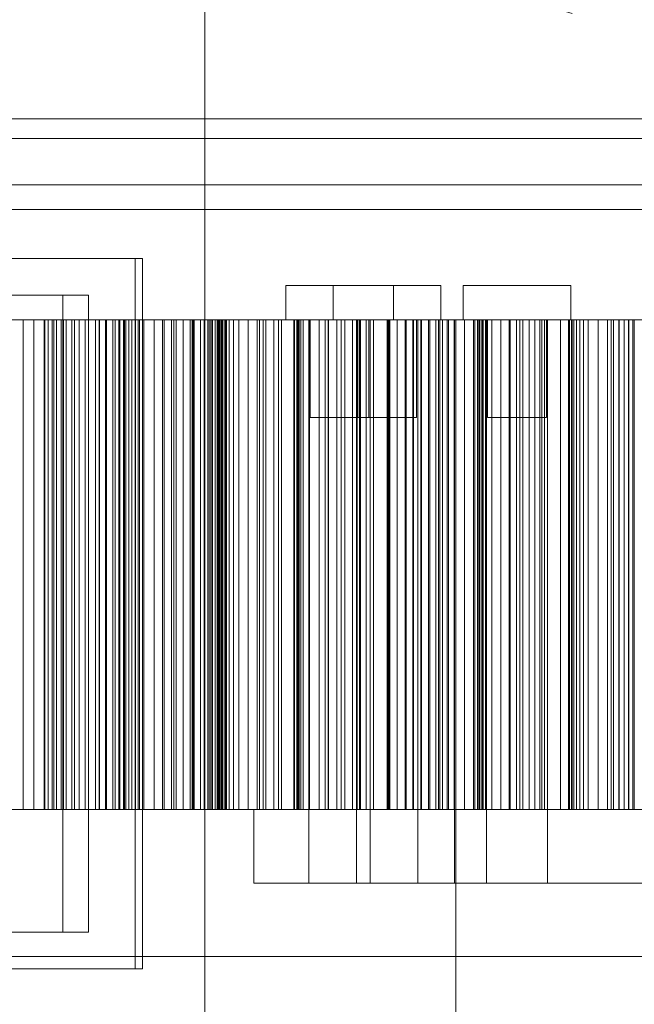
# Model space of a CAD drawing. Header units: millimetres. Extents: x -4738 to 65662, y -68080 to 6847.
# Tile 652 of 656: x 24174 to 24426, y -17530 to -17128. Entities that reach past the tile are written whole.
import ezdxf

# ---------------------------------------------------------------- set-up
doc = ezdxf.new("R2010")
doc.units = ezdxf.units.MM
for name, color, linetype, lineweight in [('COTAS_P', 1, 'Continuous', 0), ('superior_briquetadora', 7, 'Continuous', 0), ('superior_C02', 7, 'Continuous', 0)]:
    doc.layers.add(name, color=color, linetype=linetype, lineweight=lineweight)
doc.dimstyles.new('R19_100', dxfattribs={"dimtxt": 250, "dimasz": 150, "dimexe": 150, "dimexo": 80, "dimgap": 100, "dimtad": 1, "dimtih": 1, "dimtoh": 1, "dimdsep": 46, "dimcen": 0.09, "dimadec": 0, "dimazin": 0, "dimtfac": 1, "dimtdec": 4, "dimtofl": 0, "dimtmove": 0, "dimatfit": 3, "dimfxl": 1, "dimtolj": 1, "dimtzin": 0, "dimarcsym": 0})

# ---------------------------------------------------------------- blocks, each defined once
blk = doc.blocks.new('DIM_R31_33')
at = {"layer": 'COTAS_P'}
for p, q in [((24250.07, -17080), (24400.07, -17035)), ((26750.07, -17080), (26600.07, -17035)), ((24250.07, -17980), (24250.07, -17080)), ((24250.07, -17080), (26750.07, -17080)), ((24250.07, -17080), (24400.07, -17125)), ((26750.07, -17080), (26600.07, -17125)), ((26750.07, -17980), (26750.07, -17080))]:
    blk.add_line(p, q, dxfattribs=at)
blk.add_text('2500 P', height=250, dxfattribs=at).set_placement((25500.07, -16980))

msp = doc.modelspace()

# ---------------------------------------------------------------- linework, layer by layer
at = {"layer": 'superior_briquetadora'}
for p, q in [((24283.067, -17236), (24285.246, -17236)), ((24283.067, -17236), (24283.067, -17250)), ((24285.246, -17236), (24291.351, -17236)), ((24291.351, -17236), (24300.172, -17236)), ((24300.172, -17236), (24309.963, -17236)), ((24302.494, -17236), (24304.672, -17236)), ((24302.494, -17236), (24302.494, -17250)), ((24304.672, -17236), (24310.777, -17236)), ((24309.963, -17236), (24318.784, -17236)), ((24310.777, -17236), (24319.598, -17236)), ((24318.784, -17236), (24324.889, -17236)), ((24319.598, -17236), (24329.389, -17236)), ((24324.889, -17236), (24327.067, -17236)), ((24327.067, -17236), (24327.067, -17250)), ((24329.389, -17236), (24338.211, -17236)), ((24338.211, -17236), (24344.315, -17236)), ((24344.315, -17236), (24346.494, -17236)), ((24346.494, -17236), (24346.494, -17250)), ((24355.567, -17236), (24357.746, -17236)), ((24355.567, -17236), (24355.567, -17250)), ((24357.746, -17236), (24363.851, -17236)), ((24363.851, -17236), (24372.672, -17236)), ((24372.672, -17236), (24382.463, -17236)), ((24382.463, -17236), (24391.284, -17236)), ((24391.284, -17236), (24397.389, -17236)), ((24397.389, -17236), (24399.567, -17236)), ((24399.567, -17236), (24399.567, -17250)), ((24184.513, -17250), (24170.411, -17250)), ((24171.244, -17250), (24175.733, -17250)), ((24175.733, -17250), (24175.733, -17450)), ((24175.733, -17250), (24180.085, -17250)), ((24180.085, -17250), (24180.085, -17450)), ((24180.085, -17250), (24184.285, -17250)), ((24184.285, -17250), (24184.285, -17450)), ((24184.285, -17250), (24188.309, -17250)), ((24198.689, -17250), (24184.513, -17250)), ((24184.513, -17450), (24184.513, -17250)), ((24184.587, -17250), (24184.587, -17450)), ((24186.05, -17250), (24184.587, -17250)), ((24184.587, -17250), (24192.21, -17250)), ((24186.05, -17250), (24186.05, -17450)), ((24187.651, -17250), (24186.05, -17250)), ((24187.651, -17250), (24187.651, -17450)), ((24189.397, -17250), (24187.651, -17250)), ((24188.309, -17250), (24188.309, -17450)), ((24188.309, -17250), (24195.607, -17250)), ((24189.397, -17250), (24189.397, -17450)), ((24191.295, -17250), (24189.397, -17250)), ((24191.295, -17250), (24191.295, -17450)), ((24193.358, -17250), (24191.295, -17250)), ((24192.21, -17250), (24192.21, -17450)), ((24192.21, -17250), (24196.732, -17250)), ((24193.358, -17250), (24193.358, -17450)), ((24195.607, -17250), (24193.358, -17250)), ((24195.607, -17250), (24195.607, -17450)), ((24196.732, -17250), (24196.732, -17450)), ((24196.732, -17250), (24201.124, -17250)), ((24212.394, -17250), (24198.689, -17250)), ((24198.689, -17450), (24198.689, -17250)), ((24201.124, -17250), (24201.124, -17450)), ((24201.124, -17250), (24205.376, -17250)), ((24205.376, -17250), (24205.376, -17450)), ((24205.376, -17250), (24209.478, -17250)), ((24206.858, -17250), (24209.541, -17250)), ((24206.948, -17250), (24206.858, -17250)), ((24206.858, -17450), (24206.858, -17250)), ((24209.81, -17250), (24206.948, -17250)), ((24206.948, -17450), (24206.948, -17250)), ((24209.478, -17250), (24209.478, -17450)), ((24209.478, -17250), (24213.414, -17250)), ((24209.541, -17250), (24214.897, -17250)), ((24209.541, -17450), (24209.541, -17250)), ((24215.332, -17250), (24209.81, -17250)), ((24209.81, -17450), (24209.81, -17250)), ((24225.1, -17250), (24212.394, -17250)), ((24212.394, -17450), (24212.394, -17250)), ((24213.414, -17250), (24213.414, -17450)), ((24213.414, -17250), (24217.159, -17250)), ((24214.897, -17250), (24222.717, -17250)), ((24214.897, -17450), (24214.897, -17250)), ((24223.304, -17250), (24215.332, -17250)), ((24215.332, -17450), (24215.332, -17250)), ((24216.811, -17250), (24216.811, -17450)), ((24217.787, -17250), (24216.811, -17250)), ((24216.811, -17250), (24225.011, -17250)), ((24217.159, -17250), (24217.159, -17450)), ((24217.159, -17250), (24225.07, -17250)), ((24217.787, -17250), (24217.787, -17450)), ((24218.91, -17250), (24217.787, -17250)), ((24218.91, -17250), (24218.91, -17450)), ((24220.188, -17250), (24218.91, -17250)), ((24220.188, -17250), (24220.188, -17450)), ((24221.63, -17250), (24220.188, -17250)), ((24221.63, -17250), (24221.63, -17450)), ((24223.25, -17250), (24221.63, -17250)), ((24222.717, -17250), (24232.703, -17250)), ((24222.717, -17450), (24222.717, -17250)), ((24223.25, -17250), (24223.25, -17450)), ((24225.07, -17250), (24223.25, -17250)), ((24233.417, -17250), (24223.304, -17250)), ((24223.304, -17450), (24223.304, -17250)), ((24225.011, -17250), (24225.011, -17450)), ((24225.011, -17250), (24229.276, -17250)), ((24225.07, -17250), (24225.07, -17450)), ((24236.32, -17250), (24225.1, -17250)), ((24225.1, -17450), (24225.1, -17250)), ((24229.276, -17250), (24229.276, -17450)), ((24229.276, -17250), (24233.401, -17250)), ((24232.703, -17250), (24238.307, -17250)), ((24232.703, -17450), (24232.703, -17250)), ((24233.401, -17250), (24233.401, -17450)), ((24233.401, -17250), (24237.376, -17250)), ((24245.285, -17250), (24233.417, -17250)), ((24233.417, -17450), (24233.417, -17250)), ((24245.623, -17250), (24236.32, -17250)), ((24236.32, -17450), (24236.32, -17250)), ((24237.376, -17250), (24237.376, -17450)), ((24237.376, -17250), (24241.189, -17250)), ((24238.307, -17250), (24244.007, -17250)), ((24238.307, -17450), (24238.307, -17250)), ((24241.189, -17250), (24241.189, -17450)), ((24241.189, -17250), (24244.822, -17250)), ((24244.007, -17250), (24249.8, -17250)), ((24244.007, -17450), (24244.007, -17250)), ((24244.822, -17250), (24244.822, -17450)), ((24244.822, -17250), (24248.252, -17250)), ((24258.45, -17250), (24245.285, -17250)), ((24245.285, -17450), (24245.285, -17250)), ((24252.651, -17250), (24245.623, -17250)), ((24245.623, -17450), (24245.623, -17250)), ((24248.252, -17250), (24248.252, -17450)), ((24248.252, -17250), (24256.699, -17250)), ((24249.8, -17250), (24255.683, -17250)), ((24249.8, -17450), (24249.8, -17250)), ((24251.282, -17250), (24251.282, -17450)), ((24251.76, -17250), (24251.282, -17250)), ((24251.282, -17250), (24259.979, -17250)), ((24251.76, -17250), (24251.76, -17450)), ((24252.395, -17250), (24251.76, -17250)), ((24252.395, -17250), (24252.395, -17450)), ((24253.193, -17250), (24252.395, -17250)), ((24257.133, -17250), (24252.651, -17250)), ((24252.651, -17450), (24252.651, -17250)), ((24253.193, -17250), (24253.193, -17450)), ((24254.165, -17250), (24253.193, -17250)), ((24254.165, -17250), (24254.165, -17450)), ((24255.326, -17250), (24254.165, -17250)), ((24255.067, -17250), (24255.112, -17250)), ((24255.067, -17450), (24255.067, -17250)), ((24255.112, -17250), (24255.244, -17250)), ((24255.112, -17450), (24255.112, -17250)), ((24255.244, -17250), (24255.464, -17250)), ((24255.244, -17450), (24255.244, -17250)), ((24255.326, -17250), (24255.326, -17450)), ((24256.699, -17250), (24255.326, -17250)), ((24255.464, -17250), (24255.771, -17250)), ((24255.464, -17450), (24255.464, -17250)), ((24255.683, -17250), (24261.654, -17250)), ((24255.683, -17450), (24255.683, -17250)), ((24255.771, -17250), (24256.167, -17250)), ((24255.771, -17450), (24255.771, -17250)), ((24256.167, -17250), (24256.65, -17250)), ((24256.167, -17450), (24256.167, -17250)), ((24256.65, -17250), (24257.221, -17250)), ((24256.65, -17450), (24256.65, -17250)), ((24256.699, -17250), (24256.699, -17450)), ((24258.898, -17250), (24257.133, -17250)), ((24257.133, -17450), (24257.133, -17250)), ((24257.221, -17250), (24257.878, -17250)), ((24257.221, -17450), (24257.221, -17250)), ((24257.878, -17250), (24258.898, -17250)), ((24257.878, -17450), (24257.878, -17250)), ((24272.406, -17250), (24258.45, -17250)), ((24258.45, -17450), (24258.45, -17250)), ((24258.898, -17450), (24258.898, -17250)), ((24259.979, -17250), (24259.979, -17450)), ((24259.979, -17250), (24263.947, -17250)), ((24261.654, -17250), (24267.711, -17250)), ((24261.654, -17450), (24261.654, -17250)), ((24263.947, -17250), (24263.947, -17450)), ((24263.947, -17250), (24267.765, -17250)), ((24267.711, -17250), (24273.849, -17250)), ((24267.711, -17450), (24267.711, -17250)), ((24267.765, -17250), (24267.765, -17450)), ((24267.765, -17250), (24271.424, -17250)), ((24271.424, -17250), (24271.424, -17450)), ((24271.424, -17250), (24274.911, -17250)), ((24286.619, -17250), (24272.406, -17250)), ((24272.406, -17450), (24272.406, -17250)), ((24273.849, -17250), (24280.067, -17250)), ((24273.849, -17450), (24273.849, -17250)), ((24274.911, -17250), (24274.911, -17450)), ((24274.911, -17250), (24278.207, -17250)), ((24278.207, -17250), (24278.207, -17450)), ((24278.207, -17250), (24281.288, -17250)), ((24280.067, -17250), (24286.362, -17250)), ((24280.067, -17450), (24280.067, -17250)), ((24281.288, -17250), (24281.288, -17450)), ((24281.288, -17250), (24290.191, -17250)), ((24283.067, -17250), (24285.246, -17250)), ((24285.246, -17250), (24291.351, -17250)), ((24286.362, -17250), (24292.731, -17250)), ((24286.362, -17450), (24286.362, -17250)), ((24300.54, -17250), (24286.619, -17250)), ((24286.619, -17450), (24286.619, -17250)), ((24287.643, -17250), (24287.643, -17450)), ((24287.783, -17250), (24287.643, -17250)), ((24287.643, -17250), (24287.666, -17250)), ((24287.666, -17250), (24287.666, -17450)), ((24287.666, -17250), (24296.777, -17250)), ((24287.783, -17250), (24287.783, -17450)), ((24288.094, -17250), (24287.783, -17250)), ((24288.094, -17250), (24288.094, -17450)), ((24288.587, -17250), (24288.094, -17250)), ((24288.587, -17250), (24288.587, -17450)), ((24289.277, -17250), (24288.587, -17250)), ((24289.277, -17250), (24289.277, -17450)), ((24290.191, -17250), (24289.277, -17250)), ((24290.191, -17250), (24290.191, -17450)), ((24291.351, -17250), (24300.172, -17250)), ((24292.567, -17480), (24292.567, -17250)), ((24293.805, -17250), (24292.567, -17250)), ((24292.731, -17250), (24299.171, -17250)), ((24292.731, -17450), (24292.731, -17250)), ((24293.067, -17250), (24294.256, -17250)), ((24293.067, -17250), (24293.067, -17290)), ((24297.274, -17250), (24293.805, -17250)), ((24294.256, -17250), (24297.586, -17250)), ((24296.777, -17250), (24296.777, -17450)), ((24296.777, -17250), (24300.41, -17250)), ((24302.286, -17250), (24297.274, -17250)), ((24297.586, -17250), (24302.397, -17250)), ((24299.171, -17250), (24305.679, -17250)), ((24299.171, -17450), (24299.171, -17250)), ((24300.172, -17250), (24309.963, -17250)), ((24300.41, -17250), (24300.41, -17450)), ((24300.41, -17250), (24303.885, -17250)), ((24313.636, -17250), (24300.54, -17250)), ((24300.54, -17450), (24300.54, -17250)), ((24307.849, -17250), (24302.286, -17250)), ((24302.397, -17250), (24307.738, -17250)), ((24302.494, -17250), (24304.672, -17250)), ((24303.885, -17250), (24303.885, -17450)), ((24303.885, -17250), (24307.193, -17250)), ((24304.672, -17250), (24310.777, -17250)), ((24305.679, -17250), (24312.252, -17250)), ((24305.679, -17450), (24305.679, -17250)), ((24307.193, -17250), (24307.193, -17450)), ((24307.193, -17250), (24310.319, -17250)), ((24307.738, -17250), (24312.549, -17250)), ((24312.861, -17250), (24307.849, -17250)), ((24309.963, -17250), (24318.784, -17250)), ((24310.319, -17250), (24310.319, -17450)), ((24310.319, -17250), (24313.248, -17250)), ((24310.777, -17250), (24319.598, -17250)), ((24311.994, -17480), (24311.994, -17250)), ((24313.232, -17250), (24311.994, -17250)), ((24312.252, -17250), (24318.888, -17250)), ((24312.252, -17450), (24312.252, -17250)), ((24312.494, -17250), (24313.682, -17250)), ((24312.494, -17250), (24312.494, -17290)), ((24312.549, -17250), (24315.879, -17250)), ((24316.33, -17250), (24312.861, -17250)), ((24316.7, -17250), (24313.232, -17250)), ((24313.248, -17250), (24313.248, -17450)), ((24313.248, -17250), (24315.949, -17250)), ((24325.402, -17250), (24313.636, -17250)), ((24313.636, -17450), (24313.636, -17250)), ((24313.682, -17250), (24317.012, -17250)), ((24315.879, -17250), (24317.067, -17250)), ((24315.949, -17250), (24315.949, -17450)), ((24315.949, -17250), (24325.223, -17250)), ((24317.567, -17250), (24316.33, -17250)), ((24321.712, -17250), (24316.7, -17250)), ((24317.012, -17250), (24321.824, -17250)), ((24317.067, -17250), (24317.067, -17290)), ((24317.567, -17480), (24317.567, -17250)), ((24318.784, -17250), (24324.889, -17250)), ((24318.888, -17250), (24325.583, -17250)), ((24318.888, -17450), (24318.888, -17250)), ((24319.598, -17250), (24329.389, -17250)), ((24327.275, -17250), (24321.712, -17250)), ((24321.824, -17250), (24327.164, -17250)), ((24324.555, -17250), (24324.735, -17250)), ((24324.564, -17250), (24324.564, -17450)), ((24324.777, -17250), (24324.564, -17250)), ((24324.735, -17250), (24324.735, -17450)), ((24324.735, -17250), (24325.091, -17250)), ((24324.777, -17250), (24324.777, -17450)), ((24325.223, -17250), (24324.777, -17250)), ((24324.889, -17250), (24327.067, -17250)), ((24325.091, -17250), (24325.091, -17450)), ((24325.091, -17250), (24325.615, -17250)), ((24325.223, -17250), (24325.223, -17450)), ((24328.617, -17250), (24325.402, -17250)), ((24325.402, -17450), (24325.402, -17250)), ((24325.583, -17250), (24332.334, -17250)), ((24325.583, -17450), (24325.583, -17250)), ((24325.615, -17250), (24325.615, -17450)), ((24325.615, -17250), (24335.052, -17250)), ((24327.164, -17250), (24331.976, -17250)), ((24332.287, -17250), (24327.275, -17250)), ((24331.886, -17250), (24328.617, -17250)), ((24328.617, -17450), (24328.617, -17250)), ((24329.389, -17250), (24338.211, -17250)), ((24335.208, -17250), (24331.886, -17250)), ((24331.886, -17450), (24331.886, -17250)), ((24331.976, -17250), (24335.305, -17250)), ((24335.756, -17250), (24332.287, -17250)), ((24332.334, -17250), (24346.085, -17250)), ((24332.334, -17450), (24332.334, -17250)), ((24335.052, -17250), (24335.052, -17450)), ((24335.052, -17250), (24338.315, -17250)), ((24338.582, -17250), (24335.208, -17250)), ((24335.208, -17450), (24335.208, -17250)), ((24335.305, -17250), (24336.494, -17250)), ((24336.994, -17250), (24335.756, -17250)), ((24336.494, -17250), (24336.494, -17290)), ((24336.994, -17480), (24336.994, -17250)), ((24338.211, -17250), (24344.315, -17250)), ((24338.315, -17250), (24338.315, -17450)), ((24338.315, -17250), (24341.413, -17250)), ((24342.007, -17250), (24338.582, -17250)), ((24338.582, -17450), (24338.582, -17250)), ((24341.413, -17250), (24341.413, -17450)), ((24341.413, -17250), (24344.337, -17250)), ((24345.481, -17250), (24342.007, -17250)), ((24342.007, -17450), (24342.007, -17250)), ((24344.315, -17250), (24346.494, -17250)), ((24344.337, -17250), (24344.337, -17450)), ((24344.337, -17250), (24347.074, -17250)), ((24349.001, -17250), (24345.481, -17250)), ((24345.481, -17450), (24345.481, -17250)), ((24346.085, -17250), (24360.273, -17250)), ((24346.085, -17450), (24346.085, -17250)), ((24347.074, -17250), (24347.074, -17450)), ((24347.074, -17250), (24349.605, -17250)), ((24352.567, -17250), (24349.001, -17250)), ((24349.001, -17450), (24349.001, -17250)), ((24349.605, -17250), (24349.605, -17450)), ((24349.605, -17250), (24351.903, -17250)), ((24351.903, -17250), (24351.903, -17450)), ((24351.903, -17250), (24361.457, -17250)), ((24352.067, -17250), (24352.067, -17480)), ((24353.951, -17250), (24352.067, -17250)), ((24352.567, -17250), (24354.441, -17250)), ((24352.567, -17250), (24352.567, -17800)), ((24356.178, -17250), (24352.567, -17250)), ((24352.567, -17450), (24352.567, -17250)), ((24359.527, -17250), (24353.951, -17250)), ((24354.441, -17250), (24359.989, -17250)), ((24355.567, -17250), (24357.746, -17250)), ((24359.831, -17250), (24356.178, -17250)), ((24356.178, -17450), (24356.178, -17250)), ((24357.746, -17250), (24363.851, -17250)), ((24368.583, -17250), (24359.527, -17250)), ((24363.524, -17250), (24359.831, -17250)), ((24359.831, -17450), (24359.831, -17250)), ((24359.989, -17250), (24368.999, -17250)), ((24360.273, -17250), (24374.351, -17250)), ((24360.273, -17450), (24360.273, -17250)), ((24361.457, -17250), (24361.457, -17450)), ((24361.457, -17250), (24361.484, -17250)), ((24361.484, -17250), (24361.484, -17450)), ((24361.484, -17250), (24361.749, -17250)), ((24361.749, -17250), (24361.749, -17450)), ((24361.749, -17250), (24362.225, -17250)), ((24362.225, -17250), (24362.225, -17450)), ((24362.225, -17250), (24362.893, -17250)), ((24362.893, -17250), (24362.893, -17450)), ((24362.893, -17250), (24363.742, -17250)), ((24367.257, -17250), (24363.524, -17250)), ((24363.524, -17450), (24363.524, -17250)), ((24363.742, -17250), (24363.742, -17450)), ((24363.742, -17250), (24364.763, -17250)), ((24363.851, -17250), (24372.672, -17250)), ((24364.763, -17250), (24364.763, -17450)), ((24364.763, -17250), (24374.434, -17250)), ((24365.067, -17480), (24365.067, -17250)), ((24366.305, -17250), (24365.067, -17250)), ((24365.567, -17250), (24366.756, -17250)), ((24365.567, -17250), (24365.567, -17290)), ((24369.774, -17250), (24366.305, -17250)), ((24366.756, -17250), (24370.086, -17250)), ((24371.027, -17250), (24367.257, -17250)), ((24367.257, -17450), (24367.257, -17250)), ((24380.771, -17250), (24368.583, -17250)), ((24368.999, -17250), (24381.125, -17250)), ((24374.786, -17250), (24369.774, -17250)), ((24370.086, -17250), (24374.897, -17250)), ((24374.832, -17250), (24371.027, -17250)), ((24371.027, -17450), (24371.027, -17250)), ((24372.672, -17250), (24382.463, -17250)), ((24374.351, -17250), (24387.78, -17250)), ((24374.351, -17450), (24374.351, -17250)), ((24374.434, -17250), (24374.434, -17450)), ((24374.434, -17250), (24377.295, -17250)), ((24380.349, -17250), (24374.786, -17250)), ((24378.672, -17250), (24374.832, -17250)), ((24374.832, -17450), (24374.832, -17250)), ((24374.897, -17250), (24380.238, -17250)), ((24377.295, -17250), (24377.295, -17450)), ((24377.295, -17250), (24379.987, -17250)), ((24382.544, -17250), (24378.672, -17250)), ((24378.672, -17450), (24378.672, -17250)), ((24379.987, -17250), (24379.987, -17450)), ((24379.987, -17250), (24382.5, -17250)), ((24380.238, -17250), (24385.049, -17250)), ((24385.361, -17250), (24380.349, -17250)), ((24395.622, -17250), (24380.771, -17250)), ((24381.125, -17250), (24395.899, -17250)), ((24382.463, -17250), (24391.284, -17250)), ((24382.5, -17250), (24382.5, -17450)), ((24382.5, -17250), (24384.82, -17250)), ((24395.33, -17250), (24382.544, -17250)), ((24382.544, -17450), (24382.544, -17250)), ((24384.82, -17250), (24384.82, -17450)), ((24384.82, -17250), (24386.931, -17250)), ((24385.049, -17250), (24388.379, -17250)), ((24388.83, -17250), (24385.361, -17250)), ((24386.931, -17250), (24386.931, -17450)), ((24386.931, -17250), (24388.801, -17250)), ((24387.78, -17250), (24400.043, -17250)), ((24387.78, -17450), (24387.78, -17250)), ((24388.379, -17250), (24389.567, -17250)), ((24388.801, -17250), (24388.801, -17450)), ((24388.801, -17250), (24398.544, -17250)), ((24390.067, -17250), (24388.83, -17250)), ((24389.567, -17250), (24389.567, -17290)), ((24390.067, -17480), (24390.067, -17250)), ((24391.284, -17250), (24397.389, -17250)), ((24406.661, -17250), (24395.33, -17250)), ((24395.33, -17450), (24395.33, -17250)), ((24412.565, -17250), (24395.622, -17250)), ((24395.899, -17250), (24412.756, -17250)), ((24397.389, -17250), (24399.567, -17250)), ((24398.544, -17250), (24398.544, -17450)), ((24398.544, -17250), (24399.044, -17250)), ((24399.044, -17250), (24399.044, -17450)), ((24399.044, -17250), (24399.786, -17250)), ((24399.786, -17250), (24399.786, -17450)), ((24399.786, -17250), (24400.741, -17250)), ((24400.043, -17250), (24410.669, -17250)), ((24400.043, -17450), (24400.043, -17250)), ((24400.741, -17250), (24400.741, -17450)), ((24400.741, -17250), (24401.891, -17250)), ((24401.891, -17250), (24401.891, -17450)), ((24401.891, -17250), (24403.225, -17250)), ((24403.225, -17250), (24403.225, -17450)), ((24403.225, -17250), (24404.731, -17250)), ((24404.731, -17250), (24404.731, -17450)), ((24404.731, -17250), (24414.545, -17250)), ((24416.1, -17250), (24406.661, -17250)), ((24406.661, -17450), (24406.661, -17250)), ((24410.669, -17250), (24419.249, -17250)), ((24410.669, -17450), (24410.669, -17250)), ((24430.949, -17250), (24412.565, -17250)), ((24412.756, -17250), (24431.046, -17250)), ((24414.545, -17250), (24414.545, -17450)), ((24414.545, -17250), (24416.977, -17250)), ((24423.284, -17250), (24416.1, -17250)), ((24416.1, -17450), (24416.1, -17250)), ((24416.977, -17250), (24416.977, -17450)), ((24416.977, -17250), (24419.236, -17250)), ((24419.236, -17250), (24419.236, -17450)), ((24419.236, -17250), (24421.313, -17250)), ((24419.249, -17250), (24425.453, -17250)), ((24419.249, -17450), (24419.249, -17250)), ((24421.313, -17250), (24421.313, -17450)), ((24421.313, -17250), (24423.195, -17250)), ((24423.195, -17250), (24423.195, -17450)), ((24423.195, -17250), (24424.864, -17250)), ((24427.938, -17250), (24423.284, -17250)), ((24423.284, -17450), (24423.284, -17250)), ((24424.864, -17250), (24424.864, -17450)), ((24424.864, -17250), (24426.29, -17250)), ((24425.453, -17250), (24429.044, -17250)), ((24425.453, -17450), (24425.453, -17250)), ((24293.067, -17290), (24294.256, -17290)), ((24294.256, -17290), (24297.586, -17290)), ((24297.586, -17290), (24302.397, -17290)), ((24302.397, -17290), (24307.738, -17290)), ((24307.738, -17290), (24312.549, -17290)), ((24312.494, -17290), (24313.682, -17290)), ((24312.549, -17290), (24315.879, -17290)), ((24313.682, -17290), (24317.012, -17290)), ((24315.879, -17290), (24317.067, -17290)), ((24317.012, -17290), (24321.824, -17290)), ((24321.824, -17290), (24327.164, -17290)), ((24327.164, -17290), (24331.976, -17290)), ((24331.976, -17290), (24335.305, -17290)), ((24335.305, -17290), (24336.494, -17290)), ((24365.567, -17290), (24366.756, -17290)), ((24366.756, -17290), (24370.086, -17290)), ((24370.086, -17290), (24374.897, -17290)), ((24374.897, -17290), (24380.238, -17290)), ((24380.238, -17290), (24385.049, -17290)), ((24385.049, -17290), (24388.379, -17290)), ((24388.379, -17290), (24389.567, -17290)), ((24170.411, -17450), (24184.513, -17450)), ((24171.244, -17450), (24175.733, -17450)), ((24175.733, -17450), (24180.085, -17450)), ((24180.085, -17450), (24184.285, -17450)), ((24184.285, -17450), (24188.309, -17450)), ((24184.513, -17450), (24198.689, -17450)), ((24186.05, -17450), (24184.587, -17450)), ((24184.587, -17450), (24192.21, -17450)), ((24187.651, -17450), (24186.05, -17450)), ((24189.397, -17450), (24187.651, -17450)), ((24188.309, -17450), (24195.607, -17450)), ((24191.295, -17450), (24189.397, -17450)), ((24193.358, -17450), (24191.295, -17450)), ((24192.21, -17450), (24196.732, -17450)), ((24195.607, -17450), (24193.358, -17450)), ((24196.732, -17450), (24201.124, -17450)), ((24198.689, -17450), (24212.394, -17450)), ((24201.124, -17450), (24205.376, -17450)), ((24205.376, -17450), (24209.478, -17450)), ((24206.948, -17450), (24206.858, -17450)), ((24206.858, -17450), (24209.541, -17450)), ((24209.81, -17450), (24206.948, -17450)), ((24209.478, -17450), (24213.414, -17450)), ((24209.541, -17450), (24214.897, -17450)), ((24215.332, -17450), (24209.81, -17450)), ((24212.394, -17450), (24225.1, -17450)), ((24213.414, -17450), (24217.159, -17450)), ((24214.897, -17450), (24222.717, -17450)), ((24223.304, -17450), (24215.332, -17450)), ((24217.787, -17450), (24216.811, -17450)), ((24216.811, -17450), (24225.011, -17450)), ((24217.159, -17450), (24225.07, -17450)), ((24218.91, -17450), (24217.787, -17450)), ((24220.188, -17450), (24218.91, -17450)), ((24221.63, -17450), (24220.188, -17450)), ((24223.25, -17450), (24221.63, -17450)), ((24222.717, -17450), (24232.703, -17450)), ((24225.07, -17450), (24223.25, -17450)), ((24233.417, -17450), (24223.304, -17450)), ((24225.011, -17450), (24229.276, -17450)), ((24225.1, -17450), (24236.32, -17450)), ((24229.276, -17450), (24233.401, -17450)), ((24232.703, -17450), (24238.307, -17450)), ((24233.401, -17450), (24237.376, -17450)), ((24245.285, -17450), (24233.417, -17450)), ((24236.32, -17450), (24245.623, -17450)), ((24237.376, -17450), (24241.189, -17450)), ((24238.307, -17450), (24244.007, -17450)), ((24241.189, -17450), (24244.822, -17450)), ((24244.007, -17450), (24249.8, -17450)), ((24244.822, -17450), (24248.252, -17450)), ((24258.45, -17450), (24245.285, -17450)), ((24245.623, -17450), (24252.651, -17450)), ((24248.252, -17450), (24256.699, -17450)), ((24249.8, -17450), (24255.683, -17450)), ((24251.76, -17450), (24251.282, -17450)), ((24251.282, -17450), (24259.979, -17450)), ((24252.395, -17450), (24251.76, -17450)), ((24253.193, -17450), (24252.395, -17450)), ((24252.651, -17450), (24257.133, -17450)), ((24254.165, -17450), (24253.193, -17450)), ((24255.326, -17450), (24254.165, -17450)), ((24255.112, -17450), (24255.067, -17450)), ((24255.244, -17450), (24255.112, -17450)), ((24255.464, -17450), (24255.244, -17450)), ((24256.699, -17450), (24255.326, -17450)), ((24255.771, -17450), (24255.464, -17450)), ((24255.683, -17450), (24261.654, -17450)), ((24256.167, -17450), (24255.771, -17450)), ((24256.65, -17450), (24256.167, -17450)), ((24257.221, -17450), (24256.65, -17450)), ((24257.133, -17450), (24258.898, -17450)), ((24257.878, -17450), (24257.221, -17450)), ((24258.898, -17450), (24257.878, -17450)), ((24272.406, -17450), (24258.45, -17450)), ((24259.979, -17450), (24263.947, -17450)), ((24261.654, -17450), (24267.711, -17450)), ((24263.947, -17450), (24267.765, -17450)), ((24267.711, -17450), (24273.849, -17450)), ((24267.765, -17450), (24271.424, -17450)), ((24271.123, -17450), (24270.067, -17450)), ((24270.067, -17450), (24270.067, -17480)), ((24274.276, -17450), (24271.123, -17450)), ((24271.424, -17450), (24274.911, -17450)), ((24286.619, -17450), (24272.406, -17450)), ((24273.849, -17450), (24280.067, -17450)), ((24279.49, -17450), (24274.276, -17450)), ((24274.911, -17450), (24278.207, -17450)), ((24278.207, -17450), (24281.288, -17450)), ((24286.704, -17450), (24279.49, -17450)), ((24280.067, -17450), (24286.362, -17450)), ((24281.288, -17450), (24290.191, -17450)), ((24286.362, -17450), (24292.731, -17450)), ((24300.54, -17450), (24286.619, -17450)), ((24295.833, -17450), (24286.704, -17450)), ((24287.783, -17450), (24287.643, -17450)), ((24287.643, -17450), (24287.666, -17450)), ((24287.666, -17450), (24296.777, -17450)), ((24288.094, -17450), (24287.783, -17450)), ((24288.587, -17450), (24288.094, -17450)), ((24289.277, -17450), (24288.587, -17450)), ((24290.191, -17450), (24289.277, -17450)), ((24292.731, -17450), (24299.171, -17450)), ((24306.771, -17450), (24295.833, -17450)), ((24296.777, -17450), (24300.41, -17450)), ((24299.171, -17450), (24305.679, -17450)), ((24300.41, -17450), (24303.885, -17450)), ((24313.636, -17450), (24300.54, -17450)), ((24303.885, -17450), (24307.193, -17450)), ((24305.679, -17450), (24312.252, -17450)), ((24319.388, -17450), (24306.771, -17450)), ((24307.193, -17450), (24310.319, -17450)), ((24310.319, -17450), (24313.248, -17450)), ((24312.252, -17450), (24318.888, -17450)), ((24313.248, -17450), (24315.949, -17450)), ((24325.402, -17450), (24313.636, -17450)), ((24315.949, -17450), (24325.223, -17450)), ((24318.888, -17450), (24325.583, -17450)), ((24333.538, -17450), (24319.388, -17450)), ((24324.555, -17450), (24324.735, -17450)), ((24324.777, -17450), (24324.564, -17450)), ((24324.735, -17450), (24325.091, -17450)), ((24325.223, -17450), (24324.777, -17450)), ((24325.091, -17450), (24325.615, -17450)), ((24328.617, -17450), (24325.402, -17450)), ((24325.583, -17450), (24332.334, -17450)), ((24325.615, -17450), (24335.052, -17450)), ((24331.886, -17450), (24328.617, -17450)), ((24335.208, -17450), (24331.886, -17450)), ((24332.334, -17450), (24346.085, -17450)), ((24349.054, -17450), (24333.538, -17450)), ((24335.052, -17450), (24338.315, -17450)), ((24338.582, -17450), (24335.208, -17450)), ((24338.315, -17450), (24341.413, -17450)), ((24342.007, -17450), (24338.582, -17450)), ((24341.413, -17450), (24344.337, -17450)), ((24345.481, -17450), (24342.007, -17450)), ((24344.337, -17450), (24347.074, -17450)), ((24349.001, -17450), (24345.481, -17450)), ((24346.085, -17450), (24360.273, -17450)), ((24347.074, -17450), (24349.605, -17450)), ((24352.567, -17450), (24349.001, -17450)), ((24365.754, -17450), (24349.054, -17450)), ((24349.605, -17450), (24351.903, -17450)), ((24351.903, -17450), (24361.457, -17450)), ((24356.178, -17450), (24352.567, -17450)), ((24359.831, -17450), (24356.178, -17450)), ((24363.524, -17450), (24359.831, -17450)), ((24360.273, -17450), (24374.351, -17450)), ((24361.457, -17450), (24361.484, -17450)), ((24361.484, -17450), (24361.749, -17450)), ((24361.749, -17450), (24362.225, -17450)), ((24362.225, -17450), (24362.893, -17450)), ((24362.893, -17450), (24363.742, -17450)), ((24367.257, -17450), (24363.524, -17450)), ((24363.742, -17450), (24364.763, -17450)), ((24364.763, -17450), (24374.434, -17450)), ((24383.443, -17450), (24365.754, -17450)), ((24371.027, -17450), (24367.257, -17450)), ((24374.832, -17450), (24371.027, -17450)), ((24374.351, -17450), (24387.78, -17450)), ((24374.434, -17450), (24377.295, -17450)), ((24378.672, -17450), (24374.832, -17450)), ((24377.295, -17450), (24379.987, -17450)), ((24382.544, -17450), (24378.672, -17450)), ((24379.987, -17450), (24382.5, -17450)), ((24382.5, -17450), (24384.82, -17450)), ((24395.33, -17450), (24382.544, -17450)), ((24401.912, -17450), (24383.443, -17450)), ((24384.82, -17450), (24386.931, -17450)), ((24386.931, -17450), (24388.801, -17450)), ((24387.78, -17450), (24400.043, -17450)), ((24388.801, -17450), (24398.544, -17450)), ((24406.661, -17450), (24395.33, -17450)), ((24398.544, -17450), (24399.044, -17450)), ((24399.044, -17450), (24399.786, -17450)), ((24399.786, -17450), (24400.741, -17450)), ((24400.043, -17450), (24410.669, -17450)), ((24400.741, -17450), (24401.891, -17450)), ((24401.891, -17450), (24403.225, -17450)), ((24420.947, -17450), (24401.912, -17450)), ((24403.225, -17450), (24404.731, -17450)), ((24404.731, -17450), (24414.545, -17450)), ((24416.1, -17450), (24406.661, -17450)), ((24410.669, -17450), (24419.249, -17450)), ((24414.545, -17450), (24416.977, -17450)), ((24423.284, -17450), (24416.1, -17450)), ((24416.977, -17450), (24419.236, -17450)), ((24419.236, -17450), (24421.313, -17450)), ((24419.249, -17450), (24425.453, -17450)), ((24440.322, -17450), (24420.947, -17450)), ((24421.313, -17450), (24423.195, -17450)), ((24423.195, -17450), (24424.864, -17450)), ((24427.938, -17450), (24423.284, -17450)), ((24424.864, -17450), (24426.29, -17450)), ((24425.453, -17450), (24429.044, -17450)), ((24270.067, -17480), (24271.123, -17480)), ((24271.123, -17480), (24274.276, -17480)), ((24274.276, -17480), (24279.49, -17480)), ((24279.49, -17480), (24286.704, -17480)), ((24286.704, -17480), (24295.833, -17480)), ((24293.805, -17480), (24292.567, -17480)), ((24297.274, -17480), (24293.805, -17480)), ((24295.833, -17480), (24306.771, -17480)), ((24302.286, -17480), (24297.274, -17480)), ((24307.849, -17480), (24302.286, -17480)), ((24306.771, -17480), (24319.388, -17480)), ((24312.861, -17480), (24307.849, -17480)), ((24313.232, -17480), (24311.994, -17480)), ((24316.33, -17480), (24312.861, -17480)), ((24316.7, -17480), (24313.232, -17480)), ((24317.567, -17480), (24316.33, -17480)), ((24321.712, -17480), (24316.7, -17480)), ((24319.388, -17480), (24333.538, -17480)), ((24327.275, -17480), (24321.712, -17480)), ((24332.287, -17480), (24327.275, -17480)), ((24335.756, -17480), (24332.287, -17480)), ((24333.538, -17480), (24349.054, -17480)), ((24336.994, -17480), (24335.756, -17480)), ((24349.054, -17480), (24365.754, -17480)), ((24353.951, -17480), (24352.067, -17480)), ((24359.527, -17480), (24353.951, -17480)), ((24368.583, -17480), (24359.527, -17480)), ((24366.305, -17480), (24365.067, -17480)), ((24365.754, -17480), (24383.443, -17480)), ((24369.774, -17480), (24366.305, -17480)), ((24380.771, -17480), (24368.583, -17480)), ((24374.786, -17480), (24369.774, -17480)), ((24380.349, -17480), (24374.786, -17480)), ((24385.361, -17480), (24380.349, -17480)), ((24395.622, -17480), (24380.771, -17480)), ((24383.443, -17480), (24401.912, -17480)), ((24388.83, -17480), (24385.361, -17480)), ((24390.067, -17480), (24388.83, -17480)), ((24412.565, -17480), (24395.622, -17480)), ((24401.912, -17480), (24420.947, -17480)), ((24430.949, -17480), (24412.565, -17480)), ((24420.947, -17480), (24440.322, -17480)), ((23750.067, -17510), (25950.067, -17510)), ((23900.067, -17510), (25800.067, -17510))]:
    msp.add_line(p, q, dxfattribs=at)
at = {"layer": 'superior_C02'}
for p, q in [((23572.11, -17168), (24571.61, -17168)), ((24588.525, -17168), (23589.024, -17168)), ((23572.11, -17176), (24571.61, -17176)), ((23589.024, -17176), (24588.525, -17176)), ((23572.992, -17195), (24567.683, -17195)), ((24568.404, -17195), (23573.713, -17195)), ((23582.888, -17195), (24584.017, -17195)), ((24584.262, -17195), (23583.132, -17195)), ((23572.992, -17205), (24567.683, -17205)), ((23573.713, -17205), (24568.404, -17205)), ((23582.888, -17205), (24584.017, -17205)), ((23583.132, -17205), (24584.262, -17205)), ((24221.566, -17225), (23496.108, -17225)), ((23499.089, -17225), (24224.547, -17225)), ((24221.566, -17515), (24221.566, -17225)), ((24221.566, -17225), (24224.547, -17225)), ((24224.547, -17225), (24224.547, -17515)), ((24192.043, -17240), (23695.678, -17240)), ((23706.109, -17240), (24202.475, -17240)), ((24192.043, -17500), (24192.043, -17240)), ((24192.043, -17240), (24202.475, -17240)), ((24202.475, -17240), (24202.475, -17500)), ((23695.678, -17500), (24192.043, -17500)), ((24202.475, -17500), (23706.109, -17500)), ((24202.475, -17500), (24192.043, -17500)), ((23496.108, -17515), (24221.566, -17515)), ((24224.547, -17515), (23499.089, -17515)), ((24224.547, -17515), (24221.566, -17515))]:
    msp.add_line(p, q, dxfattribs=at)

# ---------------------------------------------------------------- dimensions: what is measured, and where the dimension line sits
at = {"layer": 'COTAS_P'}
dim = msp.add_aligned_dim(p1=(24250.067, -17980), p2=(26750.067, -17980), distance=900, text='<> P', dimstyle='R19_100', dxfattribs=at)
dim.commit()
dim.dimension.update_dxf_attribs({"geometry": 'DIM_R31_33', "text_midpoint": (25500.067, -17080)})

doc.saveas('drawing.dxf')
